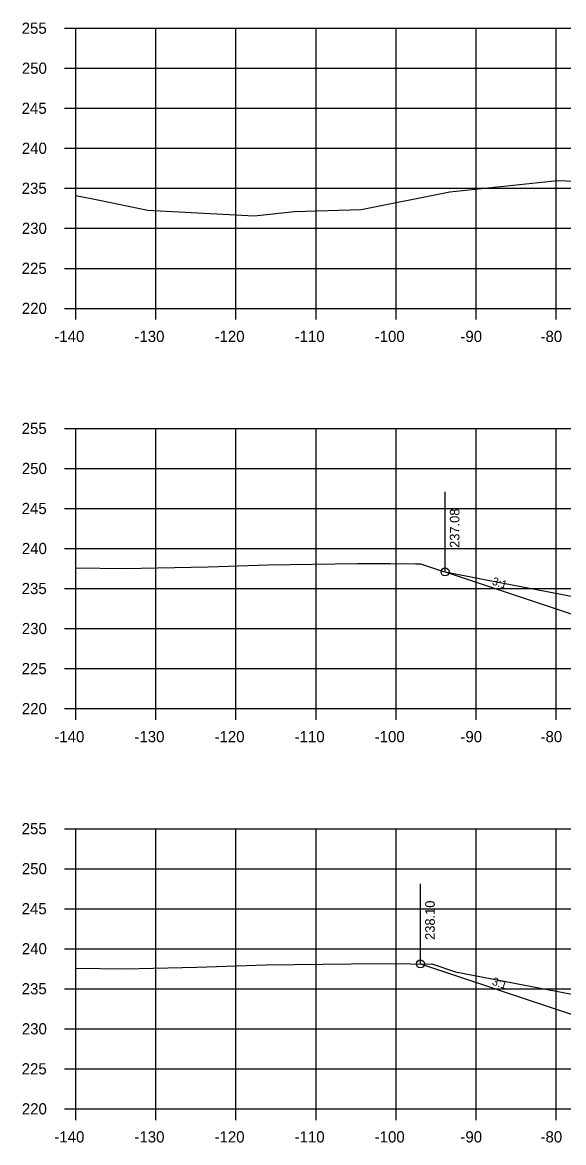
# Model space of a CAD drawing. Extents: x 1342547 to 1344156, y -1532351 to -1517216.
# Drawn here: x 1342556.2 to 1342623.8, y -1531482 to -1531342.1 of the extents above; entities that cross this region are included whole.
import ezdxf

# ---------------------------------------------------------------- set-up
doc = ezdxf.new("R2010")
doc.units = 0
for name, color, linetype in [('R_Axis', 7, 'Continuous'), ('R_Axis Annot', 7, 'Continuous'), ('R_Exist Surface', 7, 'Continuous'), ('R_Fin Surface', 7, 'Continuous'), ('R_Grid', 7, 'Continuous'), ('R_No Plot', 7, 'Continuous'), ('R_Xsect Elev', 7, 'Continuous'), ('R_Xsect Slope', 7, 'Continuous')]:
    doc.layers.add(name, color=color, linetype=linetype)

msp = doc.modelspace()

# ---------------------------------------------------------------- linework, layer by layer
at = {"layer": 'R_Axis'}
for p, q in [((1342561.47, -1531342.8), (1342562.87, -1531342.8)), ((1342562.87, -1531377.8), (1342562.87, -1531342.8)), ((1342561.47, -1531347.8), (1342562.87, -1531347.8)), ((1342561.47, -1531352.8), (1342562.87, -1531352.8)), ((1342561.47, -1531357.8), (1342562.87, -1531357.8)), ((1342561.47, -1531362.8), (1342562.87, -1531362.8)), ((1342561.47, -1531367.8), (1342562.87, -1531367.8)), ((1342561.47, -1531372.8), (1342562.87, -1531372.8)), ((1342561.47, -1531377.8), (1342562.87, -1531377.8)), ((1342562.87, -1531377.8), (1342842.87, -1531377.8)), ((1342562.87, -1531379.2), (1342562.87, -1531377.8)), ((1342572.87, -1531379.2), (1342572.87, -1531377.8)), ((1342582.87, -1531379.2), (1342582.87, -1531377.8)), ((1342592.87, -1531379.2), (1342592.87, -1531377.8)), ((1342602.87, -1531379.2), (1342602.87, -1531377.8)), ((1342612.87, -1531379.2), (1342612.87, -1531377.8)), ((1342622.87, -1531379.2), (1342622.87, -1531377.8)), ((1342561.47, -1531392.8), (1342562.87, -1531392.8)), ((1342562.87, -1531427.8), (1342562.87, -1531392.8)), ((1342561.47, -1531397.8), (1342562.87, -1531397.8)), ((1342561.47, -1531402.8), (1342562.87, -1531402.8)), ((1342561.47, -1531407.8), (1342562.87, -1531407.8)), ((1342561.47, -1531412.8), (1342562.87, -1531412.8)), ((1342561.47, -1531417.8), (1342562.87, -1531417.8)), ((1342561.47, -1531422.8), (1342562.87, -1531422.8)), ((1342561.47, -1531427.8), (1342562.87, -1531427.8)), ((1342562.87, -1531427.8), (1342842.87, -1531427.8)), ((1342562.87, -1531429.2), (1342562.87, -1531427.8)), ((1342572.87, -1531429.2), (1342572.87, -1531427.8)), ((1342582.87, -1531429.2), (1342582.87, -1531427.8)), ((1342592.87, -1531429.2), (1342592.87, -1531427.8)), ((1342602.87, -1531429.2), (1342602.87, -1531427.8)), ((1342612.87, -1531429.2), (1342612.87, -1531427.8)), ((1342622.87, -1531429.2), (1342622.87, -1531427.8)), ((1342561.47, -1531442.8), (1342562.87, -1531442.8)), ((1342562.87, -1531477.8), (1342562.87, -1531442.8)), ((1342561.47, -1531447.8), (1342562.87, -1531447.8)), ((1342561.47, -1531452.8), (1342562.87, -1531452.8)), ((1342561.47, -1531457.8), (1342562.87, -1531457.8)), ((1342561.47, -1531462.8), (1342562.87, -1531462.8)), ((1342561.47, -1531467.8), (1342562.87, -1531467.8)), ((1342561.47, -1531472.8), (1342562.87, -1531472.8)), ((1342561.47, -1531477.8), (1342562.87, -1531477.8)), ((1342562.87, -1531477.8), (1342842.87, -1531477.8)), ((1342562.87, -1531479.2), (1342562.87, -1531477.8)), ((1342572.87, -1531479.2), (1342572.87, -1531477.8)), ((1342582.87, -1531479.2), (1342582.87, -1531477.8)), ((1342592.87, -1531479.2), (1342592.87, -1531477.8)), ((1342602.87, -1531479.2), (1342602.87, -1531477.8)), ((1342612.87, -1531479.2), (1342612.87, -1531477.8)), ((1342622.87, -1531479.2), (1342622.87, -1531477.8))]:
    msp.add_line(p, q, dxfattribs=at)
at = {"layer": 'R_Exist Surface'}
for points in [[(1342562.87, -1531363.68), (1342565.85, -1531364.28), (1342571.86, -1531365.53), (1342574.14, -1531365.65), (1342585.15, -1531366.24), (1342590.17, -1531365.68), (1342598.5, -1531365.47), (1342609.59, -1531363.23), (1342623.02, -1531361.82), (1342627.5, -1531361.99)], [(1342562.87, -1531410.23), (1342569.01, -1531410.29), (1342573.09, -1531410.2), (1342579.39, -1531410.07), (1342586.86, -1531409.82), (1342598.01, -1531409.67), (1342599.38, -1531409.66), (1342602.11, -1531409.67), (1342605.31, -1531409.73), (1342605.92, -1531409.72), (1342608.77, -1531410.68), (1342615.21, -1531411.91), (1342626.48, -1531414.07)], [(1342562.87, -1531460.23), (1342569.01, -1531460.29), (1342572.54, -1531460.22), (1342577.99, -1531460.11), (1342586.66, -1531459.81), (1342597.24, -1531459.67), (1342599.74, -1531459.65), (1342604.73, -1531459.67), (1342606.92, -1531459.71), (1342607.33, -1531459.7), (1342610.27, -1531460.7), (1342615.89, -1531461.76), (1342625.7, -1531463.65)]]:
    msp.add_lwpolyline(points, dxfattribs=at)
at = {"layer": 'R_Fin Surface'}
for points in [[(1342608.98, -1531410.72), (1342624.86, -1531416.02), (1342642.37, -1531410.18), (1342643.37, -1531410.18), (1342665.37, -1531407.96), (1342665.51, -1531407.96), (1342671.37, -1531407.72), (1342673.32, -1531407.69), (1342673.37, -1531407.68), (1342702.16, -1531407.11), (1342702.87, -1531407.09), (1342731.66, -1531407.67), (1342732.37, -1531407.68), (1342734.32, -1531407.72), (1342734.37, -1531407.72), (1342734.51, -1531407.73), (1342740.37, -1531407.96), (1342740.56, -1531408), (1342748.64, -1531409.34), (1342748.97, -1531409.4), (1342762.37, -1531411.63), (1342767.11, -1531410.05)], [(1342605.9, -1531459.69), (1342624.86, -1531466.02), (1342642.37, -1531460.18), (1342643.37, -1531460.18), (1342665.37, -1531457.96), (1342671.37, -1531457.72), (1342673.37, -1531457.68), (1342702.87, -1531457.09), (1342732.37, -1531457.68), (1342734.37, -1531457.72)]]:
    msp.add_lwpolyline(points, dxfattribs=at)
at = {"layer": 'R_Grid'}
for p, q in [((1342562.87, -1531342.8), (1342842.87, -1531342.8)), ((1342562.87, -1531377.8), (1342562.87, -1531342.8)), ((1342572.87, -1531377.8), (1342572.87, -1531342.8)), ((1342582.87, -1531377.8), (1342582.87, -1531342.8)), ((1342592.87, -1531377.8), (1342592.87, -1531342.8)), ((1342602.87, -1531377.8), (1342602.87, -1531342.8)), ((1342612.87, -1531377.8), (1342612.87, -1531342.8)), ((1342622.87, -1531377.8), (1342622.87, -1531342.8)), ((1342562.87, -1531347.8), (1342842.87, -1531347.8)), ((1342562.87, -1531352.8), (1342842.87, -1531352.8)), ((1342562.87, -1531357.8), (1342842.87, -1531357.8)), ((1342562.87, -1531362.8), (1342842.87, -1531362.8)), ((1342562.87, -1531367.8), (1342842.87, -1531367.8)), ((1342562.87, -1531372.8), (1342842.87, -1531372.8)), ((1342562.87, -1531377.8), (1342842.87, -1531377.8)), ((1342562.87, -1531392.8), (1342842.87, -1531392.8)), ((1342562.87, -1531427.8), (1342562.87, -1531392.8)), ((1342572.87, -1531427.8), (1342572.87, -1531392.8)), ((1342582.87, -1531427.8), (1342582.87, -1531392.8)), ((1342592.87, -1531427.8), (1342592.87, -1531392.8)), ((1342602.87, -1531427.8), (1342602.87, -1531392.8)), ((1342612.87, -1531427.8), (1342612.87, -1531392.8)), ((1342622.87, -1531427.8), (1342622.87, -1531392.8)), ((1342562.87, -1531397.8), (1342842.87, -1531397.8)), ((1342562.87, -1531402.8), (1342842.87, -1531402.8)), ((1342562.87, -1531407.8), (1342842.87, -1531407.8)), ((1342562.87, -1531412.8), (1342842.87, -1531412.8)), ((1342562.87, -1531417.8), (1342842.87, -1531417.8)), ((1342562.87, -1531422.8), (1342842.87, -1531422.8)), ((1342562.87, -1531427.8), (1342842.87, -1531427.8)), ((1342562.87, -1531442.8), (1342842.87, -1531442.8)), ((1342562.87, -1531477.8), (1342562.87, -1531442.8)), ((1342572.87, -1531477.8), (1342572.87, -1531442.8)), ((1342582.87, -1531477.8), (1342582.87, -1531442.8)), ((1342592.87, -1531477.8), (1342592.87, -1531442.8)), ((1342602.87, -1531477.8), (1342602.87, -1531442.8)), ((1342612.87, -1531477.8), (1342612.87, -1531442.8)), ((1342622.87, -1531477.8), (1342622.87, -1531442.8)), ((1342562.87, -1531447.8), (1342842.87, -1531447.8)), ((1342562.87, -1531452.8), (1342842.87, -1531452.8)), ((1342562.87, -1531457.8), (1342842.87, -1531457.8)), ((1342562.87, -1531462.8), (1342842.87, -1531462.8)), ((1342562.87, -1531467.8), (1342842.87, -1531467.8)), ((1342562.87, -1531472.8), (1342842.87, -1531472.8)), ((1342562.87, -1531477.8), (1342842.87, -1531477.8))]:
    msp.add_line(p, q, dxfattribs=at)
at = {"layer": 'R_No Plot'}
for centre in [(1342608.98, -1531410.72), (1342608.98, -1531410.72), (1342605.9, -1531459.69), (1342605.9, -1531459.69)]:
    msp.add_circle(centre, 0.5, dxfattribs=at)
at = {"layer": 'R_Xsect Elev'}
for p, q in [((1342608.98, -1531410.72), (1342608.98, -1531400.72)), ((1342605.9, -1531459.69), (1342605.9, -1531449.69))]:
    msp.add_line(p, q, dxfattribs=at)

# ---------------------------------------------------------------- texts
at = {"layer": 'R_Axis Annot'}
for s, p in [('255', (1342556.12, -1531343.5)), ('250', (1342556.14, -1531348.5)), ('245', (1342556.12, -1531353.5)), ('240', (1342556.14, -1531358.5)), ('235', (1342556.12, -1531363.5)), ('230', (1342556.14, -1531368.5)), ('225', (1342556.12, -1531373.5)), ('220', (1342556.14, -1531378.5)), ('-140', (1342560.2, -1531382)), ('-130', (1342570.2, -1531382)), ('-120', (1342580.2, -1531382)), ('-110', (1342590.2, -1531382)), ('-100', (1342600.2, -1531382)), ('-90', (1342610.9, -1531382)), ('-80', (1342620.9, -1531382)), ('255', (1342556.12, -1531393.5)), ('250', (1342556.14, -1531398.5)), ('245', (1342556.12, -1531403.5)), ('240', (1342556.14, -1531408.5)), ('235', (1342556.12, -1531413.5)), ('230', (1342556.14, -1531418.5)), ('225', (1342556.12, -1531423.5)), ('220', (1342556.14, -1531428.5)), ('-140', (1342560.2, -1531432)), ('-130', (1342570.2, -1531432)), ('-120', (1342580.2, -1531432)), ('-110', (1342590.2, -1531432)), ('-100', (1342600.2, -1531432)), ('-90', (1342610.9, -1531432)), ('-80', (1342620.9, -1531432)), ('255', (1342556.12, -1531443.5)), ('250', (1342556.14, -1531448.5)), ('245', (1342556.12, -1531453.5)), ('240', (1342556.14, -1531458.5)), ('235', (1342556.12, -1531463.5)), ('230', (1342556.14, -1531468.5)), ('225', (1342556.12, -1531473.5)), ('220', (1342556.14, -1531478.5)), ('-140', (1342560.2, -1531482)), ('-130', (1342570.2, -1531482)), ('-120', (1342580.2, -1531482)), ('-110', (1342590.2, -1531482)), ('-100', (1342600.2, -1531482)), ('-90', (1342610.9, -1531482)), ('-80', (1342620.9, -1531482))]:
    msp.add_text(s, height=1.4, dxfattribs=at).set_placement(p)
at = {"layer": 'R_Xsect Elev'}
for s, p in [('237.08', (1342610.78, -1531407.72)), ('238.10', (1342607.7, -1531456.69))]:
    msp.add_text(s, height=1.2, rotation=90, dxfattribs=at).set_placement(p)
at = {"layer": 'R_Xsect Slope'}
for p in [(1342614.77, -1531412.28), (1342614.77, -1531462.28)]:
    msp.add_text('3:1', height=1, rotation=341.5651, dxfattribs=at).set_placement(p)

doc.saveas('drawing.dxf')
